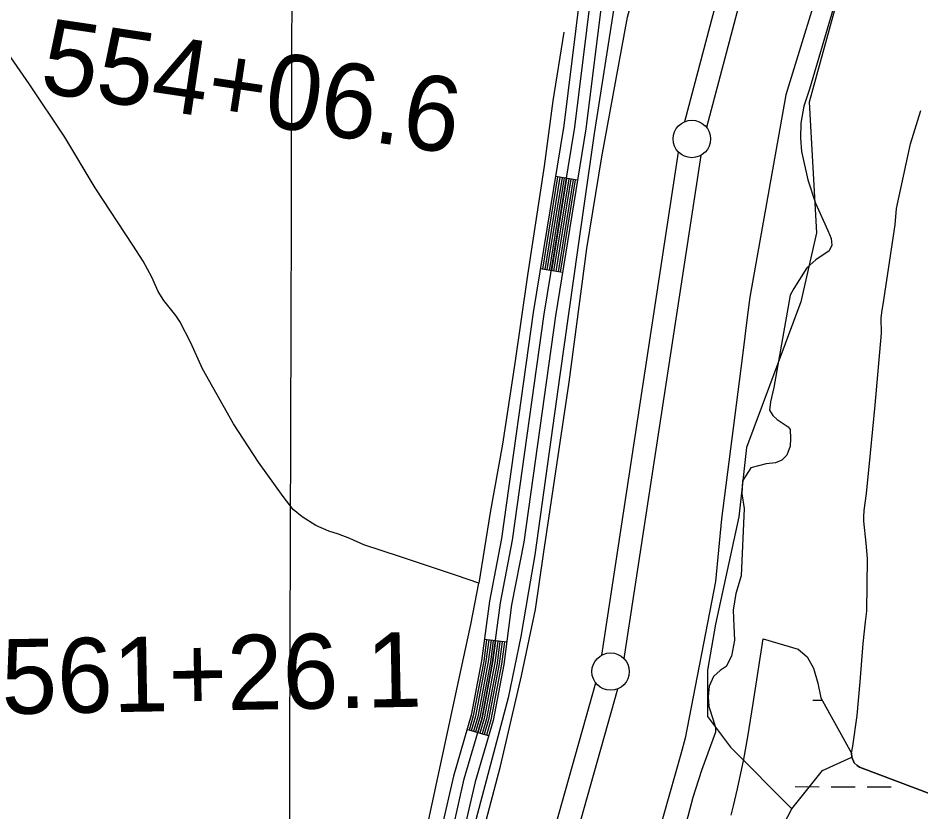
# Model space of a CAD drawing. Extents: x 3161615 to 3199515, y 867541 to 892976.
# Drawn here: x 3175914 to 3177119, y 873606 to 874666 of the extents above; entities that cross this region are included whole.
import ezdxf

# ---------------------------------------------------------------- set-up
doc = ezdxf.new("R2010")
doc.units = 0
for name, color, linetype in [('V-GRID-MAJR', 7, 'Continuous'), ('V-LEVE-TOET', 7, 'Continuous'), ('V-ROAD-CNTR', 7, 'Continuous'), ('V-SITE-VEGE', 7, 'Continuous'), ('V-SURV-IDEN', 7, 'Continuous'), ('V-SURV-LINE', 7, 'Continuous'), ('V-TOPO-SHOR', 7, 'Continuous'), ('V-WETL-SWMP', 7, 'Continuous')]:
    doc.layers.add(name, color=color, linetype=linetype)

msp = doc.modelspace()

# ---------------------------------------------------------------- linework, layer by layer
at = {"layer": 'V-GRID-MAJR'}
msp.add_spline([(3176275.048, 872978.667), (3176292.6750000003, 879038.2270000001), (3176310.311, 885100.872), (3176327.947, 891163.561), (3176327.9560000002, 891166.601)], degree=3, dxfattribs=at)
at = {"layer": 'V-LEVE-TOET'}
for points in [[(3176380.955172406, 872978.3746601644), (3176388.502000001, 873009.5769999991), (3176430.912000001, 873175.7579999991), (3176489.010000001, 873403.775999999), (3176557.997000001, 873666.9459999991), (3176586.450000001, 873787.2009999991), (3176605.109000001, 873876.165999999), (3176615.632000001, 873949.721999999), (3176649.645000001, 874179.4239999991), (3176673.490000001, 874358.221999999), (3176693.398000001, 874480.6819999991), (3176727.729000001, 874667.006999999), (3176789.755000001, 874897.0369999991), (3176804.203000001, 874958.0769999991), (3176821.489000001, 875060.763999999), (3176839.767000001, 875204.920999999), (3176849.315000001, 875319.810999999), (3176864.662000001, 875439.1689999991)], [(3177093.610000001, 875431.746999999), (3177082.873000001, 875300.7869999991), (3177064.025000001, 875118.158999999), (3177032.861000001, 874912.297999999), (3177016.829000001, 874825.9999999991), (3177013.634000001, 874812.371999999), (3177006.675000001, 874784.287999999), (3177001.039000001, 874767.074999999), (3176994.885000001, 874744.7019999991), (3176939.042000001, 874563.199999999), (3176891.145000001, 874292.9829999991), (3176887.905000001, 874269.5789999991), (3176880.797000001, 874211.7449999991), (3176853.102000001, 873997.2989999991), (3176845.358000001, 873913.496999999), (3176804.625000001, 873704.047999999), (3176798.776000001, 873682.9269999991), (3176723.281000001, 873415.7509999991), (3176660.721000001, 873160.3429999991), (3176624.299589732, 872977.7021766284)]]:
    msp.add_lwpolyline(points, dxfattribs=at)
at = {"layer": 'V-ROAD-CNTR'}
for p, q in [((3176661.050641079, 874449.4480734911), (3176631.442700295, 874454.2780638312)), ((3176640.925681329, 874326.0793202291), (3176611.316740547, 874330.909310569)), ((3176566.465830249, 873832.2103079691), (3176536.7258897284, 873836.1483000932)), ((3176542.271878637, 873707.3855576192), (3176513.477936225, 873715.8035407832))]:
    msp.add_line(p, q, dxfattribs=at)
for points in [[(3176954.101095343, 876429.5716190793), (3176940.004083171, 876401.0941701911), (3176921.842119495, 876326.913318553), (3176910.883141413, 876262.5174473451), (3176894.127174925, 876194.9055825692), (3176876.888209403, 876117.543737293), (3176861.096240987, 876028.2529158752), (3176834.484294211, 875863.481245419), (3176802.4113583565, 875638.344695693), (3176757.2354487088, 875300.627371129), (3176685.638591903, 874851.298269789), (3176674.8246135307, 874782.0004083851), (3176642.551678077, 874522.3779276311), (3176601.7997595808, 874272.564427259), (3176559.539844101, 873970.9600304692), (3176543.484876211, 873887.1861980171), (3176532.927897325, 873807.470357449), (3176519.0229251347, 873734.7705028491), (3176495.2719726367, 873653.535665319), (3176479.941003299, 873585.912800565), (3176422.9271173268, 873383.992204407), (3176335.5702920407, 873055.5248613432), (3176318.6973257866, 872981.0900102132)], [(3176334.068295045, 872981.0480102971), (3176350.137262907, 873051.9378685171), (3176437.3940883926, 873380.0262123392), (3176494.4829742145, 873582.2138079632), (3176509.7989435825, 873649.768672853), (3176533.620895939, 873731.2485098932), (3176547.741867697, 873805.0743622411), (3176558.297846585, 873884.7882028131), (3176574.342814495, 873968.506035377), (3176616.6307299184, 874270.3164317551), (3176657.4016483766, 874520.2449318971), (3176689.6815838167, 874779.9184125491)], [(3176704.538554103, 874777.836416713), (3176672.251618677, 874518.1119361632), (3176631.461700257, 874268.0684362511), (3176589.145784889, 873966.0520402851), (3176573.110816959, 873882.3902076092), (3176562.555838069, 873802.678367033), (3176548.2188667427, 873727.726516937), (3176524.3259145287, 873646.0016803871), (3176509.024945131, 873578.514815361), (3176451.861059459, 873376.0602202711), (3176364.704233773, 873048.3508756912), (3176349.4392643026, 872981.0050103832)], [(3176634.4036943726, 874453.7950647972), (3176614.278734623, 874330.4263115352)], [(3176637.3636884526, 874453.312065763), (3176617.2387287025, 874329.9433125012)], [(3176640.324682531, 874452.829066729), (3176620.199722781, 874329.4603134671)], [(3176643.285676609, 874452.3460676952), (3176623.160716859, 874328.9773144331)], [(3176646.2466706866, 874451.863068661), (3176626.1217109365, 874328.4943153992)], [(3176649.207664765, 874451.3800696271), (3176629.082705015, 874328.011316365)], [(3176652.168658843, 874450.8970705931), (3176632.043699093, 874327.5283173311)], [(3176655.1296529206, 874450.4140715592), (3176635.0046931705, 874327.0453182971)], [(3176658.0896470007, 874449.9310725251), (3176637.9646872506, 874326.562319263)], [(3176539.6998837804, 873835.7543008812), (3176535.890891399, 873806.9903584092), (3176521.941919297, 873734.0655042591), (3176516.356930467, 873714.9615424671)], [(3176542.673877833, 873835.3603016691), (3176538.8538854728, 873806.5113593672), (3176524.861913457, 873733.361505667), (3176519.2369247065, 873714.1205441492)], [(3176545.647871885, 873834.9673024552), (3176541.8168795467, 873806.0323603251), (3176527.7819076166, 873732.6575070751), (3176522.115918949, 873713.2785458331)], [(3176548.621865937, 873834.5733032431), (3176544.778873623, 873805.553361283), (3176530.700901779, 873731.9525084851), (3176524.995913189, 873712.4365475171)], [(3176551.5958599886, 873834.1793040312), (3176547.741867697, 873805.0743622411), (3176533.620895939, 873731.2485098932), (3176527.8749074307, 873711.5945492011)], [(3176554.5698540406, 873833.7853048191), (3176550.704861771, 873804.595363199), (3176536.5408900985, 873730.5445113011), (3176530.753901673, 873710.7525508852)], [(3176557.543848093, 873833.391305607), (3176553.666855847, 873804.1163641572), (3176539.459884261, 873729.839512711), (3176533.6338959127, 873709.9105525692)], [(3176560.517842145, 873832.9983063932), (3176556.629849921, 873803.6373651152), (3176542.379878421, 873729.1355141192), (3176536.512890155, 873709.0685542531)], [(3176563.4918361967, 873832.6043071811), (3176559.5928439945, 873803.1583660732), (3176545.2998725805, 873728.4315155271), (3176539.3928843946, 873708.2275559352)]]:
    msp.add_lwpolyline(points, dxfattribs=at)
at = {"layer": 'V-SITE-VEGE'}
for p, q in [((3177009.3090000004, 874702.6629999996), (3176970.7630000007, 874571.1159999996)), ((3176970.7630000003, 874571.1159999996), (3176963.065, 874548.3539999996)), ((3176963.065, 874548.3539999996), (3176958.997, 874525.5229999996)), ((3177105.563, 874498.1439999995), (3177119.399, 874542.4399999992)), ((3176958.9970000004, 874525.5229999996), (3176958.4790000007, 874505.6989999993)), ((3176958.4790000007, 874505.6989999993), (3176959.9560000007, 874487.9299999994)), ((3177086.594, 874411.7609999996), (3177105.563, 874498.1439999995)), ((3176959.9560000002, 874487.9299999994), (3176968.592, 874450.0499999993)), ((3176968.592, 874450.0499999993), (3176978.607, 874418.5709999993)), ((3176978.607, 874418.5709999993), (3176995.0980000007, 874382.2159999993)), ((3177084.913, 874389.5829999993), (3177086.594, 874411.7609999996)), ((3177069.196, 874283.1649999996), (3177084.913, 874389.5829999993)), ((3176995.098, 874382.2159999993), (3176999.642, 874371.5139999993)), ((3176999.642, 874371.5139999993), (3177000.586, 874362.4159999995)), ((3176996.951, 874354.9429999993), (3176979.125, 874343.1319999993)), ((3177000.586, 874362.4159999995), (3176996.951, 874354.9429999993)), ((3176979.125, 874343.1319999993), (3176966.9050000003, 874332.1879999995)), ((3176966.9050000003, 874332.1879999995), (3176949.616, 874304.5809999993)), ((3176944.9790000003, 874295.8689999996), (3176922.932, 874172.5299999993)), ((3176949.616, 874304.5809999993), (3176944.9790000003, 874295.8689999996)), ((3177067.662, 874275.9289999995), (3177069.196, 874283.1649999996)), ((3177066.347, 874265.6179999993), (3177067.662, 874275.9289999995)), ((3177066.931, 874244.9349999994), (3177066.347, 874265.6179999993)), ((3177058.114, 874148.8589999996), (3177066.9310000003, 874244.9349999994)), ((3176922.932, 874172.5299999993), (3176918.6580000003, 874153.4729999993)), ((3176918.6580000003, 874153.4729999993), (3176917.4660000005, 874142.3219999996)), ((3177052.2820000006, 874084.7159999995), (3177058.114, 874148.8589999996)), ((3176917.466, 874142.3219999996), (3176921.519, 874135.1189999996)), ((3176921.519, 874135.1189999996), (3176927.704, 874129.6939999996)), ((3176927.704, 874129.6939999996), (3176942.321, 874119.7779999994)), ((3176942.321, 874119.7779999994), (3176945.053, 874116.5109999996)), ((3176945.053, 874116.5109999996), (3176945.241, 874104.4949999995)), ((3176945.241, 874104.4949999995), (3176944.7660000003, 874094.1669999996)), ((3176944.7660000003, 874094.1669999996), (3176940.203, 874081.9629999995)), ((3176940.203, 874081.9629999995), (3176933.7970000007, 874075.6599999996)), ((3177046.924, 874030.7609999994), (3177052.282, 874084.7159999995)), ((3176892.251, 874065.2759999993), (3176881.298, 874047.7449999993)), ((3176912.602, 874070.3369999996), (3176892.251, 874065.2759999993)), ((3176925.341, 874071.7699999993), (3176912.602, 874070.3369999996)), ((3176933.7970000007, 874075.6599999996), (3176925.341, 874071.7699999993)), ((3176881.298, 874047.7449999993), (3176880.553, 874030.4399999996)), ((3176880.553, 874030.4399999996), (3176883.535, 874011.1069999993)), ((3177043.84, 874008.1879999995), (3177046.924, 874030.7609999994)), ((3176883.535, 874011.1069999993), (3176879.582, 873920.9449999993)), ((3177043.258, 873999.6789999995), (3177043.84, 874008.1879999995)), ((3177043.287, 873993.9529999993), (3177043.258, 873999.6789999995)), ((3177046.4980000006, 873964.5599999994), (3177043.2870000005, 873993.9529999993)), ((3177047.924, 873943.9959999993), (3177046.498, 873964.5599999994)), ((3177047.004, 873873.8909999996), (3177047.924, 873943.9959999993)), ((3176879.582, 873920.9449999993), (3176872.4240000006, 873897.1949999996)), ((3176872.424, 873897.1949999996), (3176868.65, 873875.0579999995)), ((3176868.65, 873875.0579999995), (3176869.778, 873853.6649999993)), ((3177045.614, 873859.5319999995), (3177047.0040000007, 873873.8909999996)), ((3177042.406, 873830.5359999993), (3177045.614, 873859.5319999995)), ((3176869.778, 873853.6649999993), (3176870.399, 873834.9339999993)), ((3176870.399, 873834.9339999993), (3176866.6430000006, 873813.7739999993)), ((3177038.355, 873779.2099999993), (3177042.406, 873830.5359999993)), ((3176866.643, 873813.7739999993), (3176859.393, 873799.8039999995)), ((3176859.393, 873799.8039999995), (3176851.328, 873794.5099999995)), ((3176842.522, 873786.7149999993), (3176836.685, 873773.6959999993)), ((3176851.328, 873794.5099999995), (3176842.522, 873786.7149999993)), ((3177034.288, 873734.4479999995), (3177038.355, 873779.2099999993)), ((3176836.685, 873773.6959999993), (3176835.577, 873759.4709999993)), ((3176835.577, 873759.4709999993), (3176836.441, 873746.3229999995)), ((3176836.441, 873746.3229999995), (3176841.4360000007, 873729.8849999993)), ((3176841.436, 873729.8849999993), (3176845.272, 873718.4969999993)), ((3177028.619, 873693.4899999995), (3177034.288, 873734.4479999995)), ((3176845.272, 873718.4969999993), (3176845.0100000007, 873712.0759999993)), ((3176845.0100000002, 873712.0759999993), (3176826.4390000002, 873661.1669999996)), ((3177026.7660000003, 873684.1659999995), (3177028.6190000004, 873693.4899999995)), ((3177027.222, 873678.8489999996), (3177026.7660000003, 873684.1659999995)), ((3177030.2880000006, 873671.1079999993), (3177027.222, 873678.8489999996)), ((3177034.134, 873667.6839999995), (3177030.2880000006, 873671.1079999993)), ((3177037.4420000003, 873665.3859999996), (3177034.134, 873667.6839999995)), ((3176826.4390000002, 873661.1669999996), (3176814.99, 873624.9279999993)), ((3177135.074, 873628.3209999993), (3177037.4420000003, 873665.3859999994)), ((3176814.99, 873624.9279999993), (3176806.245, 873591.1499999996))]:
    msp.add_line(p, q, dxfattribs=at)
at = {"layer": 'V-SURV-LINE'}
for points in [[(3176804.219180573, 874527.5886325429), (3176917.55206993, 874957.0461959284)], [(3176946.5598205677, 874949.3943717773), (3176833.2268869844, 874519.936640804)], [(3176693.342895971, 873815.0630242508), (3176795.7855588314, 874486.9528159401)], [(3176825.4450745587, 874482.4457824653), (3176723.002396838, 873810.5558933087)], [(3176491.768270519, 873090.5527957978), (3176685.3097192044, 873777.8996216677)], [(3176714.1846910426, 873769.7610676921), (3176520.64317105, 873082.4139885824)]]:
    msp.add_lwpolyline(points, dxfattribs=at)
for centre in [(3176813.62722, 874504.4515200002), (3176705.16068, 873793.0572500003)]:
    msp.add_circle(centre, 25, dxfattribs=at)
at = {"layer": 'V-TOPO-SHOR'}
for points in [[(3176820.737000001, 875440.905999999), (3176791.668000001, 875245.851999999), (3176752.403000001, 874969.7729999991), (3176713.784000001, 874708.204999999), (3176683.017000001, 874511.557999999), (3176661.364000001, 874359.0349999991), (3176637.539000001, 874189.089999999), (3176603.925000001, 873949.1179999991), (3176595.451000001, 873899.832999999), (3176585.487000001, 873839.9139999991), (3176568.667000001, 873757.885999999), (3176527.682000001, 873603.709999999), (3176493.006000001, 873472.023999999), (3176457.467000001, 873343.2949999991), (3176397.772000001, 873123.6669999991), (3176362.532000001, 872991.2579999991), (3176359.6981062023, 872978.4334041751)], [(3177019.941112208, 874735.2483788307), (3176970.052027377, 874553.7097579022), (3176979.8299246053, 874379.2631937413), (3176959.0549598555, 874286.9808462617), (3176886.696993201, 874092.241314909), (3176876.181923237, 873999.9306146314), (3176845.005299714, 873856.377146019), (3176834.575288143, 873794.8461301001), (3176834.405171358, 873733.2867613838), (3176865.0714445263, 873692.1621238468), (3176946.923780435, 873609.8561431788)], [(3176642.958000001, 874647.1249999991), (3176627.854000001, 874555.185999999), (3176616.281000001, 874468.184999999), (3176594.091000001, 874322.5319999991), (3176577.430000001, 874204.859999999), (3176560.725000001, 874096.9829999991), (3176544.363000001, 874005.611999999), (3176529.155000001, 873911.3849999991)], [(3176529.155000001, 873911.3849999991), (3176499.285000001, 873921.579999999), (3176423.259000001, 873946.7729999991), (3176375.801000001, 873962.162999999), (3176357.021000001, 873970.9859999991), (3176342.150000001, 873976.447999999), (3176329.084000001, 873980.545999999), (3176311.793000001, 873988.1689999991), (3176293.436000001, 873999.5929999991), (3176281.621000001, 874009.680999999), (3176267.992000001, 874026.898999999), (3176235.412000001, 874072.6919999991), (3176201.792000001, 874124.182999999), (3176160.439000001, 874197.486999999), (3176144.797000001, 874232.1059999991), (3176130.110000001, 874260.6329999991), (3176125.064000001, 874268.5889999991), (3176108.785000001, 874288.839999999), (3176101.496000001, 874300.8489999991), (3176092.708000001, 874319.9879999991), (3176081.1780000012, 874341.2889999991), (3176067.515000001, 874362.5349999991), (3176017.274000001, 874439.1799999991), (3175976.805000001, 874506.783999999), (3175928.952000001, 874578.109999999), (3175888.530000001, 874635.9959999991)], [(3177026.766000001, 873684.165999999), (3177028.619000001, 873693.4899999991), (3177034.288000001, 873734.447999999), (3177038.355000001, 873779.209999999), (3177042.406000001, 873830.535999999), (3177045.614000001, 873859.5299999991), (3177047.004000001, 873873.890999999), (3177047.924000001, 873943.9959999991), (3177046.498000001, 873964.557999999), (3177043.287000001, 873993.952999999), (3177043.258000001, 873999.6789999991), (3177043.8400000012, 874008.187999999), (3177046.922000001, 874030.758999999), (3177052.282000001, 874084.7159999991), (3177058.114000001, 874148.858999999), (3177066.931000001, 874244.934999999), (3177066.347000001, 874265.6179999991), (3177067.662000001, 874275.9289999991), (3177069.196000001, 874283.1649999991), (3177084.915000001, 874389.582999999), (3177086.594000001, 874411.760999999), (3177105.563000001, 874498.143999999), (3177119.399000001, 874542.439999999)], [(3176296.4497782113, 872978.6081912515), (3176305.352000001, 873015.1029999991), (3176324.029000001, 873082.145999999), (3176358.270000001, 873213.471999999), (3176406.011000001, 873378.1209999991), (3176453.324000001, 873552.4569999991), (3176502.0190000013, 873779.9509999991), (3176518.5360000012, 873855.8579999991), (3176529.155000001, 873911.3849999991)], [(3176966.337810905, 873209.6635409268), (3176884.5138277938, 873302.2294163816), (3176833.327765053, 873343.4107595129), (3176874.5658137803, 873415.1166118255), (3176905.600673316, 873507.370606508), (3176936.607180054, 873589.3647064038), (3176946.923780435, 873609.8561431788), (3176988.1051235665, 873661.0422059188), (3177027.222000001, 873678.8489999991)], [(3177135.074000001, 873628.3209999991), (3177037.442000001, 873665.385999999), (3177034.134000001, 873667.6839999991), (3177030.288000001, 873671.1079999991), (3177027.222000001, 873678.8489999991), (3177026.766000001, 873684.165999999)]]:
    msp.add_lwpolyline(points, dxfattribs=at)
at = {"layer": 'V-WETL-SWMP'}
for p, q in [((3176895.5941167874, 873750.5432282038), (3176908.7690537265, 873836.8322113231)), ((3176908.7690537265, 873836.8322113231), (3176955.7081032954, 873822.9164922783)), ((3176955.7081032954, 873822.9164922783), (3176967.348087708, 873812.9274881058)), ((3176967.348087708, 873812.9274881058), (3176975.995079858, 873797.4924860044)), ((3176975.995079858, 873797.4924860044), (3176981.9410788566, 873777.4324857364)), ((3176981.9410788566, 873777.4324857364), (3176985.974080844, 873758.0964862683)), ((3176888.234150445, 873705.7132372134), (3176895.5941167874, 873750.5432282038)), ((3176975.3135088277, 873754.8268448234), (3176987.796968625, 873754.7923492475)), ((3176985.974080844, 873758.0964862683), (3177026.7618866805, 873684.1651666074)), ((3176882.809173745, 873675.9112434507), (3176888.234150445, 873705.7132372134)), ((3177026.7618866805, 873684.1651666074), (3177027.2198883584, 873678.8491670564)), ((3177027.2198883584, 873678.8491670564), (3177030.284886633, 873671.1071665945)), ((3176874.619206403, 873636.3312521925), (3176882.809173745, 873675.9112434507)), ((3177030.284886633, 873671.1071665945), (3177034.1308815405, 873667.6821652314)), ((3177034.1308815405, 873667.6821652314), (3177037.438876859, 873665.3841639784)), ((3177037.438876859, 873665.3841639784), (3177135.0707243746, 873628.3211231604)), ((3176869.3182260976, 873613.8132574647), (3176874.619206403, 873636.3312521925)), ((3176951.5867004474, 873639.4599758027), (3176983.5865505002, 873639.3715505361)), ((3176999.5864755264, 873639.3273379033), (3177031.5863255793, 873639.2389126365)), ((3177047.5862506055, 873639.1947000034), (3177079.5861006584, 873639.1062747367)), ((3176865.951237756, 873601.3402605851), (3176869.3182260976, 873613.8132574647))]:
    msp.add_line(p, q, dxfattribs=at)

# ---------------------------------------------------------------- texts
at = {"layer": 'V-SURV-IDEN'}
for s, height, rotation, p in [('554+06.6', 100, 351.49666665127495, (3175941.328124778, 874567.1728185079)), ('561+26.1', 100.0000000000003, 1.0273385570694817, (3175892.6707332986, 873736.1663865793))]:
    msp.add_text(s, height=height, rotation=rotation, dxfattribs=at).set_placement(p)

doc.saveas('drawing.dxf')
